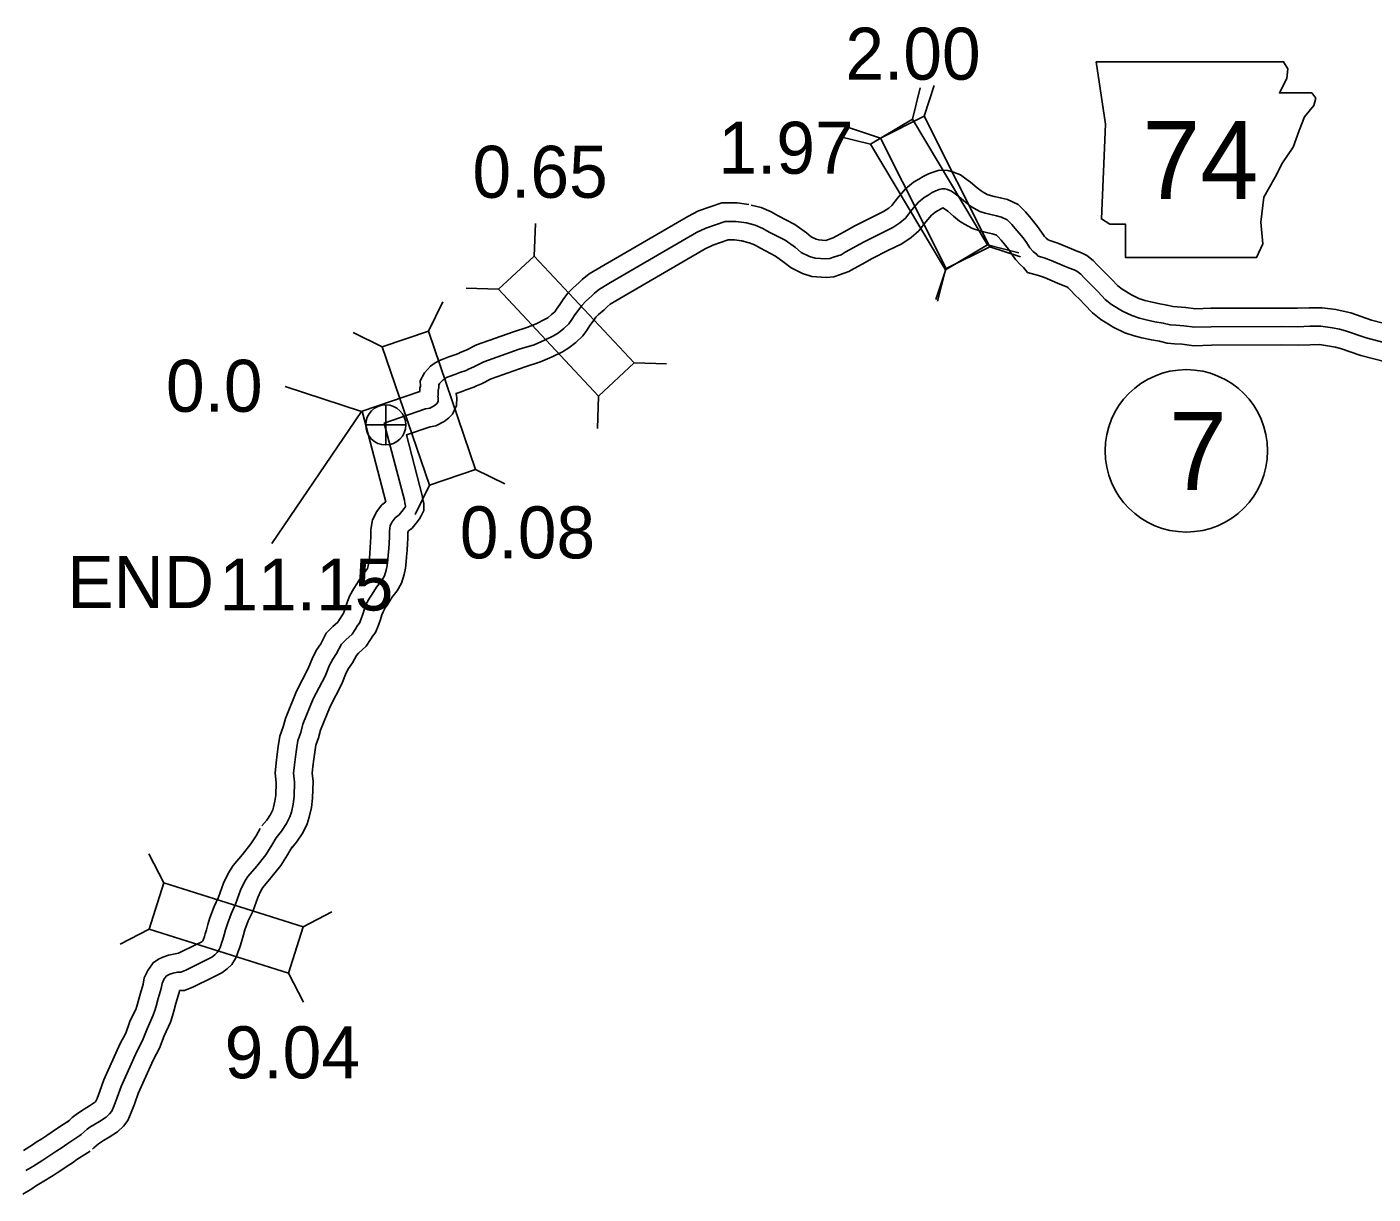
# Model space of a CAD drawing. Extents: x -83719 to 153526, y -11835 to 11446.
# Drawn here: x 13376.6 to 13741.2, y -2394 to -2077.8 of the extents above; entities that cross this region are included whole.
import ezdxf

# ---------------------------------------------------------------- set-up
doc = ezdxf.new("R2010")
doc.units = 0
for name, color, linetype in [('Level 11', 7, 'Continuous'), ('Level 20', 7, 'Continuous'), ('Level 21', 7, 'Continuous'), ('Level 25', 7, 'Continuous'), ('Level 26', 7, 'Continuous'), ('Level 27', 7, 'Continuous'), ('Level 58', 7, 'Continuous'), ('Level 59', 7, 'Continuous')]:
    doc.layers.add(name, color=color, linetype=linetype)

msp = doc.modelspace()

# ---------------------------------------------------------------- linework, layer by layer
at = {"layer": 'Level 11'}
for points in [[(13747.08, -2158.87), (13740.74, -2157.25), (13735.14, -2155.28), (13733.1, -2154.8), (13731.04, -2154.38), (13727.36, -2153.85), (13723.89, -2153.87), (13720.67, -2154.01), (13716.35, -2153.95), (13697.19, -2154.01), (13693.1, -2154.16), (13690.45, -2153.81), (13688.12, -2153.63), (13686.98, -2153.55), (13685.33, -2153.13), (13682.97, -2152.75), (13680.92, -2152.31), (13679.3, -2151.87), (13677.68, -2151.34), (13675.69, -2150.39), (13673.18, -2148.87), (13671.98, -2147.91), (13670.28, -2146.11), (13668.8, -2144.56), (13667.5, -2143.33), (13666.53, -2142.3), (13665.38, -2141.1), (13663.64, -2139.68), (13662.14, -2138.96), (13660.72, -2138.45), (13659.44, -2137.95), (13655.74, -2136.37), (13653.62, -2135.63), (13653.18, -2135.5), (13652.58, -2135), (13652.15, -2134.54), (13651.37, -2133.38), (13650.31, -2131.9), (13648.06, -2129.14), (13647, -2127.92), (13645.01, -2125.89), (13642.17, -2124.55), (13640.24, -2124.13), (13638.52, -2123.71), (13637.5, -2123.45), (13636.64, -2123.16), (13635.51, -2122.57), (13634.97, -2122.23), (13633.93, -2121.41), (13632.15, -2119.83), (13630.86, -2118.95), (13629.45, -2117.9), (13627.54, -2117.1), (13625.97, -2116.65), (13623.62, -2116.6), (13622, -2117.14), (13620.7, -2117.61), (13619.32, -2118.31), (13618.09, -2119.04), (13616.67, -2119.87), (13614.54, -2121.69), (13612.34, -2124.2), (13610.82, -2126.16), (13609.98, -2126.89), (13608.59, -2127.82), (13605.3, -2129.41), (13600.75, -2131.69), (13597.92, -2133.3), (13595.69, -2134.49), (13594.94, -2134.94), (13593.42, -2135.47), (13592.92, -2135.64), (13592.89, -2135.64), (13591.01, -2135.49), (13590.36, -2135.3), (13589, -2134.62), (13587.73, -2133.6), (13584.51, -2131.3), (13580.02, -2129), (13578.12, -2127.88), (13575.38, -2126.75), (13572.69, -2126.04)], [(13572.09, -2125.92), (13568.9, -2125.48), (13564.8, -2125.49), (13558.47, -2127.65), (13555.54, -2129.11), (13532.07, -2142.75), (13528.8, -2144.69), (13526.94, -2146.2), (13526.06, -2147.1), (13524.52, -2148.43), (13522.99, -2150), (13521.81, -2151.63), (13520.85, -2152.95), (13519.99, -2154.22), (13519.5, -2154.93), (13518.66, -2155.72), (13517.61, -2156.56), (13516.78, -2157.07), (13514.66, -2158.12), (13512.2, -2159.17), (13508.32, -2160.39), (13498.31, -2163.91), (13495.5, -2165.34), (13493.92, -2165.98), (13493.42, -2166.27), (13492.16, -2166.71), (13490.8, -2167.2), (13489.43, -2167.68), (13488.31, -2168.12), (13487.08, -2168.76), (13485.85, -2169.72), (13484.26, -2171.47), (13483.03, -2173.67), (13483.12, -2175.07), (13483, -2175.64), (13482.96, -2176.53), (13467.34, -2181.86), (13473.75, -2206.43), (13472.72, -2207.26), (13471.22, -2209.19), (13470.76, -2210.15), (13470.17, -2211.3), (13469.74, -2213.93), (13469.73, -2215.9), (13469.55, -2218.84), (13469.42, -2220.44), (13469.31, -2221.63), (13469.17, -2222.89), (13469, -2223.78), (13468.8, -2224.47), (13468.54, -2224.9), (13467.13, -2226.67), (13465.9, -2228.7), (13465.08, -2229.88), (13463.94, -2231.99), (13463.25, -2233.72), (13462.75, -2235.33), (13462.41, -2236.39), (13462.25, -2236.78), (13462, -2237.1), (13461.25, -2238.33), (13460.8, -2239), (13459.43, -2240.24), (13457.64, -2242.05), (13456.12, -2244.93), (13455.09, -2246.46), (13453.96, -2248.55), (13452.76, -2251.57), (13449.57, -2257.72), (13446.57, -2265.1), (13445.95, -2267.41), (13445.05, -2269.9), (13444.62, -2272.75), (13444.3, -2274.84), (13444.05, -2277.14), (13443.76, -2279.95), (13444.05, -2282.61), (13443.94, -2285.9), (13443.72, -2287.53), (13443.36, -2289.2), (13443.13, -2289.91), (13442.55, -2291.14), (13441.52, -2292.65), (13440.2, -2294.26)], [(13744.55, -2168.55), (13737.84, -2166.83), (13732.32, -2164.89), (13730.95, -2164.56), (13729.34, -2164.24), (13726.67, -2163.86), (13724.14, -2163.87), (13720.83, -2164.02), (13716.29, -2163.95), (13697.4, -2164.01), (13692.63, -2164.19), (13689.41, -2163.76), (13687.39, -2163.6), (13685.4, -2163.46), (13683.31, -2162.94), (13681.12, -2162.58), (13678.56, -2162.03), (13676.43, -2161.46), (13673.96, -2160.65), (13670.92, -2159.2), (13667.44, -2157.08), (13665.2, -2155.28), (13663.04, -2153), (13661.74, -2151.65), (13660.41, -2150.39), (13659.27, -2149.18), (13658.59, -2148.47), (13658.24, -2148.19), (13657.21, -2147.81), (13655.67, -2147.21), (13652.13, -2145.7), (13650.56, -2145.16), (13647.6, -2144.28), (13646.51, -2142.96), (13645.68, -2142.27), (13644.28, -2140.76), (13643.15, -2139.07), (13642.37, -2137.98), (13640.41, -2135.59), (13639.64, -2134.7), (13639.12, -2134.17), (13638.94, -2134.08), (13638, -2133.88), (13636.1, -2133.42), (13634.65, -2133.05), (13632.69, -2132.38), (13630.47, -2131.22), (13629.18, -2130.39), (13627.53, -2129.1), (13626, -2127.74), (13625.07, -2127.11), (13624.67, -2126.81), (13624.14, -2127.08), (13623.18, -2127.65), (13622.49, -2128.05), (13621.59, -2128.82), (13620.06, -2130.57), (13618.12, -2133.07), (13616.06, -2134.85), (13613.56, -2136.52), (13609.71, -2138.38), (13605.47, -2140.51), (13602.75, -2142.05), (13600.62, -2143.2), (13599.18, -2144.05), (13596.66, -2144.92), (13595.11, -2145.45), (13593.07, -2145.68), (13589.15, -2145.38), (13586.66, -2144.62), (13583.58, -2143.09), (13581.68, -2141.57), (13579.3, -2139.87), (13575.2, -2137.76), (13573.66, -2136.86), (13572.18, -2136.25), (13570.12, -2135.7)], [(13570.72, -2135.82), (13568.23, -2135.48), (13566.47, -2135.49), (13562.33, -2136.9), (13560.29, -2137.92), (13537.14, -2151.37), (13534.53, -2152.92), (13533.7, -2153.59), (13532.93, -2154.39), (13531.38, -2155.71), (13530.68, -2156.44), (13529.9, -2157.51), (13529.04, -2158.69), (13528.26, -2159.85), (13527.12, -2161.5), (13525.21, -2163.29), (13523.36, -2164.77), (13521.61, -2165.84), (13518.85, -2167.2), (13515.68, -2168.56), (13511.47, -2169.88), (13502.25, -2173.13), (13499.64, -2174.45), (13498.31, -2174.99), (13497.61, -2175.39), (13495.5, -2176.13), (13494.14, -2176.62), (13492.81, -2177.09), (13492.99, -2178.27), (13492.9, -2180.31), (13491.82, -2182.69), (13490.73, -2183.82), (13489.54, -2184.69), (13487.27, -2185.9), (13485.74, -2186.15), (13479.36, -2188.32), (13483.73, -2205.07), (13483.82, -2205.87), (13483.88, -2206.12), (13484.05, -2206.94), (13484.08, -2208.78), (13483.36, -2210.27), (13482.87, -2211.08), (13482.01, -2212.21), (13480.86, -2213.54), (13479.9, -2214.32), (13479.78, -2214.47), (13479.73, -2214.78), (13479.73, -2216.22), (13479.53, -2219.56), (13479.38, -2221.3), (13479.26, -2222.66), (13479.06, -2224.4), (13478.73, -2226.12), (13478.05, -2228.46), (13476.81, -2230.58), (13475.35, -2232.4), (13474.3, -2234.14), (13473.62, -2235.13), (13473.01, -2236.25), (13472.68, -2237.07), (13472.29, -2238.34), (13471.8, -2239.83), (13471, -2241.8), (13470.26, -2242.76), (13469.65, -2243.76), (13468.41, -2245.59), (13466.36, -2247.46), (13465.79, -2248.04), (13464.72, -2250.06), (13463.66, -2251.64), (13463.04, -2252.79), (13461.87, -2255.74), (13458.66, -2261.91), (13456.07, -2268.3), (13455.49, -2270.42), (13454.79, -2272.37), (13454.5, -2274.26), (13454.22, -2276.13), (13454, -2278.18), (13453.82, -2279.91), (13454.07, -2282.25), (13453.91, -2286.72), (13453.59, -2289.24), (13453.02, -2291.85), (13452.43, -2293.63), (13451.26, -2296.1), (13449.55, -2298.63), (13447.93, -2300.61)], [(13439.72, -2294.96), (13438.62, -2296.89), (13437.17, -2299.13), (13434.91, -2301.96), (13432.38, -2304.98), (13431.13, -2306.97), (13429.8, -2309.75), (13428.46, -2313.55), (13427.24, -2316.08), (13426.13, -2319.13), (13425.54, -2320.99), (13425.19, -2322.4), (13424.86, -2323.5), (13424.64, -2324.18), (13424.37, -2324.96), (13424.28, -2325.22), (13424.21, -2325.37), (13423.9, -2325.61), (13423.41, -2325.87), (13422.36, -2326.33), (13417.61, -2328.7), (13414.88, -2329.28), (13413.39, -2329.75), (13412.23, -2330.31), (13410.7, -2331.29), (13409.27, -2333.39), (13408.35, -2335.38), (13408.04, -2337.09), (13407.31, -2339.59), (13406.7, -2341.77), (13406.41, -2342.81), (13406.13, -2343.69), (13404.46, -2347.26), (13403.32, -2350.34), (13401.84, -2353.15), (13397.41, -2363), (13396.32, -2366.1), (13395.54, -2368.07), (13395.17, -2368.94), (13394.9, -2369.2), (13393.53, -2370.05), (13392.08, -2370.95), (13390.76, -2371.75), (13389.85, -2372.46), (13388.81, -2373.25), (13387.8, -2374.2), (13387.49, -2374.49)], [(13448.41, -2299.9), (13447.17, -2302.09), (13445.3, -2304.98), (13442.66, -2308.29), (13440.48, -2310.89), (13439.9, -2311.8), (13439.05, -2313.59), (13437.71, -2317.39), (13436.47, -2319.96), (13435.6, -2322.35), (13435.17, -2323.72), (13434.83, -2325.05), (13434.4, -2326.5), (13434.11, -2327.37), (13433.81, -2328.26), (13433.52, -2329.08), (13433.01, -2330.13), (13432.03, -2331.75), (13430.75, -2332.94), (13429.37, -2334.04), (13427.75, -2334.88), (13426.62, -2335.38), (13421.64, -2337.87), (13419.2, -2338.84), (13417.9, -2338.86), (13417.88, -2338.87), (13417.78, -2339.4), (13416.92, -2342.34), (13416.33, -2344.45), (13415.99, -2345.69), (13415.45, -2347.36), (13413.7, -2351.12), (13412.47, -2354.42), (13410.84, -2357.53), (13406.7, -2366.72), (13405.69, -2369.59), (13404.8, -2371.86), (13403.89, -2374), (13402.69, -2375.58), (13401.07, -2377.14), (13398.81, -2378.54), (13397.29, -2379.49), (13396.44, -2380), (13395.96, -2380.38), (13395.29, -2380.88), (13394.65, -2381.49), (13394.31, -2381.81)], [(13388.16, -2373.97), (13384.55, -2376.34), (13383.37, -2377.14), (13381.91, -2378.08), (13380.58, -2379), (13379.09, -2379.9), (13378.08, -2380.67), (13375.59, -2382.19)], [(13393.64, -2382.33), (13390.11, -2384.65), (13388.88, -2385.49), (13387.46, -2386.4), (13386.03, -2387.39), (13384.71, -2388.19), (13383.7, -2388.95), (13380.69, -2390.78), (13378.92, -2391.81), (13377.86, -2392.52), (13375.41, -2393.98)]]:
    msp.add_lwpolyline(points, dxfattribs=at)
at = {"layer": 'Level 20'}
for p, q in [((13616.38, -2102.82), (13618.53, -2094.29)), ((13619.54, -2101.97), (13622.31, -2093.62)), ((13607.75, -2107.9), (13599.39, -2105.14)), ((13605.05, -2109.59), (13596.51, -2107.44)), ((13513.96, -2139.85), (13514.26, -2131.06)), ((13625.54, -2143.28), (13637.33, -2137.35)), ((13636.69, -2136.82), (13645.22, -2138.96)), ((13637.33, -2137.35), (13645.69, -2140.11)), ((13625.54, -2143.28), (13622.77, -2151.63)), ((13625.54, -2143.28), (13622.77, -2151.63)), ((13625.36, -2143.59), (13623.21, -2152.12)), ((13504.32, -2148.87), (13495.53, -2148.57)), ((13485.29, -2160.2), (13489.17, -2152.3)), ((13472.8, -2164.46), (13464.9, -2160.58)), ((13541.01, -2168.78), (13549.81, -2169.07)), ((13531.37, -2177.79), (13531.07, -2186.59)), ((13498.07, -2197.68), (13505.97, -2201.56)), ((13485.58, -2201.94), (13481.7, -2209.84)), ((13413.6, -2309.65), (13409.54, -2301.84)), ((13451.37, -2321.56), (13459.17, -2317.5)), ((13409.63, -2322.24), (13401.82, -2326.3)), ((13447.39, -2334.15), (13451.46, -2341.96))]:
    msp.add_line(p, q, dxfattribs=at)
for points in [[(13636.69, -2136.82), (13616.38, -2102.82), (13605.05, -2109.59), (13625.36, -2143.59)], [(13637.33, -2137.35), (13619.54, -2101.97), (13607.75, -2107.9), (13625.54, -2143.28)], [(13504.32, -2148.87), (13531.37, -2177.79), (13541.01, -2168.78), (13513.96, -2139.85)], [(13472.8, -2164.46), (13485.58, -2201.94), (13498.07, -2197.68), (13485.29, -2160.2)], [(13451.37, -2321.56), (13413.6, -2309.65), (13409.63, -2322.24), (13447.39, -2334.15)]]:
    msp.add_lwpolyline(points, close=True, dxfattribs=at)
at = {"layer": 'Level 21'}
msp.add_lwpolyline([(13666.19, -2087.22), (13668.72, -2104.14), (13667.6, -2129.8), (13669.85, -2131.21), (13674.08, -2131.21), (13674.08, -2140.23), (13709.61, -2140.23), (13711.3, -2136.56), (13710.74, -2130.64), (13711.58, -2123.87), (13714.68, -2118.52), (13716.66, -2114.57), (13719.48, -2110.34), (13721.17, -2105.83), (13722.58, -2102.16), (13725.12, -2099.06), (13725.68, -2097.09), (13724.55, -2095.68), (13715.81, -2095.68), (13717.79, -2091.73), (13718.07, -2089.19), (13716.9, -2087.24)], close=True, dxfattribs=at)
at = {"layer": 'Level 25'}
for p, q in [((13446.51, -2175.21), (13467.19, -2181.96)), ((13467.19, -2181.96), (13442.92, -2217.7))]:
    msp.add_line(p, q, dxfattribs=at)
at = {"layer": 'Level 26'}
for p, q in [((13473.74, -2191.03), (13473.74, -2180.19)), ((13468.33, -2185.61), (13479.16, -2185.61))]:
    msp.add_line(p, q, dxfattribs=at)
msp.add_circle((13473.74, -2185.61), 5.42, dxfattribs=at)
at = {"layer": 'Level 27'}
msp.add_circle((13690.58, -2192.64), 22, dxfattribs=at)
at = {"layer": 'Level 59'}
for points in [[(13745.81, -2163.71), (13739.29, -2162.04), (13733.73, -2160.09), (13732.02, -2159.68), (13730.19, -2159.31), (13727.01, -2158.85), (13724.01, -2158.87), (13720.75, -2159.02), (13716.32, -2158.95), (13697.29, -2159.01), (13692.86, -2159.17), (13689.93, -2158.78), (13687.76, -2158.62), (13686.19, -2158.51), (13684.32, -2158.03), (13682.05, -2157.67), (13679.74, -2157.17), (13677.86, -2156.66), (13675.82, -2155.99), (13673.3, -2154.8), (13670.31, -2152.97), (13668.59, -2151.6), (13666.66, -2149.56), (13665.27, -2148.11), (13663.95, -2146.86), (13662.9, -2145.74), (13661.99, -2144.78), (13660.94, -2143.93), (13660.2, -2143.58), (13658.96, -2143.13), (13657.55, -2142.58), (13653.93, -2141.03), (13652.09, -2140.39), (13650.48, -2139.92), (13650.08, -2139.42), (13649.13, -2138.64), (13648.22, -2137.65), (13647.26, -2136.23), (13646.34, -2134.94), (13644.23, -2132.37), (13643.32, -2131.31), (13642.07, -2130.03), (13640.56, -2129.32), (13639.12, -2129), (13637.31, -2128.56), (13636.07, -2128.25), (13634.67, -2127.77), (13632.99, -2126.89), (13632.08, -2126.31), (13630.73, -2125.26), (13629.07, -2123.78), (13627.96, -2123.03), (13626.95, -2122.28), (13625.88, -2121.83), (13625.21, -2121.64), (13624.38, -2121.62), (13623.65, -2121.86), (13622.69, -2122.21), (13621.73, -2122.69), (13620.64, -2123.34), (13619.58, -2123.96), (13618.07, -2125.25), (13616.2, -2127.38), (13614.47, -2129.61), (13613.02, -2130.87), (13611.08, -2132.17), (13607.51, -2133.89), (13603.11, -2136.1), (13600.33, -2137.68), (13598.15, -2138.85), (13597.06, -2139.5), (13595.04, -2140.19), (13594.01, -2140.54), (13592.98, -2140.66), (13590.08, -2140.44), (13588.51, -2139.96), (13586.29, -2138.86), (13584.7, -2137.58), (13581.91, -2135.59), (13577.61, -2133.38), (13575.89, -2132.37), (13573.78, -2131.5), (13571.41, -2130.87)], [(13571.41, -2130.87), (13568.57, -2130.48), (13565.64, -2130.49), (13560.4, -2132.27), (13557.92, -2133.51), (13534.6, -2147.06), (13531.66, -2148.81), (13530.32, -2149.9), (13529.5, -2150.74), (13527.95, -2152.07), (13526.84, -2153.22), (13525.86, -2154.57), (13524.94, -2155.82), (13524.13, -2157.04), (13523.31, -2158.22), (13521.93, -2159.51), (13520.49, -2160.66), (13519.2, -2161.45), (13516.75, -2162.66), (13513.94, -2163.87), (13509.89, -2165.13), (13500.28, -2168.52), (13497.57, -2169.9), (13496.11, -2170.49), (13495.52, -2170.83), (13493.83, -2171.42), (13492.47, -2171.91), (13491.18, -2172.36), (13490.38, -2172.68), (13489.79, -2172.99), (13489.26, -2173.4), (13488.34, -2174.41), (13488.12, -2174.82), (13488.16, -2175.45), (13487.97, -2176.29), (13487.93, -2177.49), (13487.87, -2178.02), (13487.9, -2178.09), (13487.98, -2178.56), (13487.95, -2179.13), (13487.63, -2179.83), (13487.43, -2180.03), (13486.87, -2180.44), (13485.65, -2181.1), (13484.52, -2181.28), (13473.35, -2185.09), (13478.8, -2205.98), (13478.88, -2206.68), (13478.99, -2207.18), (13479.06, -2207.51), (13479.06, -2207.68), (13478.97, -2207.88), (13478.74, -2208.25), (13478.12, -2209.06), (13477.36, -2209.94), (13476.31, -2210.79), (13475.49, -2211.84), (13475.24, -2212.38), (13474.98, -2212.88), (13474.73, -2214.35), (13474.73, -2216.06), (13474.54, -2219.2), (13474.4, -2220.87), (13474.29, -2222.14), (13474.11, -2223.65), (13473.86, -2224.95), (13473.42, -2226.46), (13472.68, -2227.74), (13471.24, -2229.53), (13470.1, -2231.42), (13469.35, -2232.5), (13468.48, -2234.12), (13467.96, -2235.39), (13467.52, -2236.84), (13467.1, -2238.11), (13466.62, -2239.29), (13466.13, -2239.93), (13465.45, -2241.04), (13464.6, -2242.29), (13462.89, -2243.85), (13461.71, -2245.04), (13460.42, -2247.5), (13459.38, -2249.05), (13458.5, -2250.67), (13457.32, -2253.66), (13454.11, -2259.82), (13451.32, -2266.7), (13450.72, -2268.92), (13449.92, -2271.13), (13449.56, -2273.51), (13449.26, -2275.48), (13449.02, -2277.66), (13448.79, -2279.93), (13449.06, -2282.43), (13448.92, -2286.31), (13448.66, -2288.38), (13448.19, -2290.53), (13447.78, -2291.77), (13446.9, -2293.62), (13445.54, -2295.64), (13444.06, -2297.43)], [(13444.06, -2297.43), (13442.9, -2299.49), (13441.24, -2302.05), (13438.79, -2305.13), (13436.43, -2307.94), (13435.52, -2309.39), (13434.42, -2311.67), (13433.08, -2315.47), (13431.85, -2318.02), (13430.86, -2320.74), (13430.36, -2322.35), (13430.01, -2323.73), (13429.63, -2325), (13429.38, -2325.77), (13429.09, -2326.61), (13428.9, -2327.15), (13428.61, -2327.76), (13428.12, -2328.56), (13427.49, -2329.14), (13426.64, -2329.82), (13425.58, -2330.37), (13424.49, -2330.86), (13419.6, -2333.3), (13418.2, -2333.86), (13417.34, -2333.87), (13416.14, -2334.12), (13415.25, -2334.4), (13414.69, -2334.68), (13414.26, -2334.95), (13413.64, -2335.86), (13413.15, -2336.91), (13412.91, -2338.25), (13412.12, -2340.96), (13411.52, -2343.11), (13411.2, -2344.25), (13410.79, -2345.52), (13409.08, -2349.19), (13407.89, -2352.38), (13406.34, -2355.34), (13402.06, -2364.86), (13401, -2367.85), (13400.17, -2369.96), (13399.53, -2371.48), (13398.94, -2372.25), (13397.99, -2373.17), (13396.17, -2374.3), (13394.69, -2375.22), (13393.6, -2375.87), (13392.91, -2376.42), (13392.05, -2377.07), (13391.23, -2377.85), (13390.9, -2378.15)], [(13390.9, -2378.15), (13387.33, -2380.49), (13386.12, -2381.32), (13384.68, -2382.24), (13383.31, -2383.19), (13381.9, -2384.05), (13380.89, -2384.81), (13378.14, -2386.48), (13376.26, -2387.57)]]:
    msp.add_lwpolyline(points, dxfattribs=at)

# ---------------------------------------------------------------- texts
at = {"layer": 'Level 21'}
msp.add_text('74', height=21.12, dxfattribs=at).set_placement((13678.68, -2124.38))
at = {"layer": 'Level 25'}
for s, p in [('0.0', (13414.21, -2182.05)), ('END', (13387.47, -2235.22)), ('11.15', (13428.67, -2235.88))]:
    msp.add_text(s, height=14.08, dxfattribs=at).set_placement(p)
at = {"layer": 'Level 27'}
msp.add_text('7', height=21.12, dxfattribs=at).set_placement((13685.85, -2203.2))
at = {"layer": 'Level 58'}
for s, p in [('2.00', (13598.22, -2092.08)), ('1.97', (13563.82, -2117.57)), ('0.65', (13497.22, -2124.08)), ('0.08', (13493.8, -2221.76)), ('9.04', (13430.1, -2362.6))]:
    msp.add_text(s, height=14.08, dxfattribs=at).set_placement(p)

doc.saveas('drawing.dxf')
